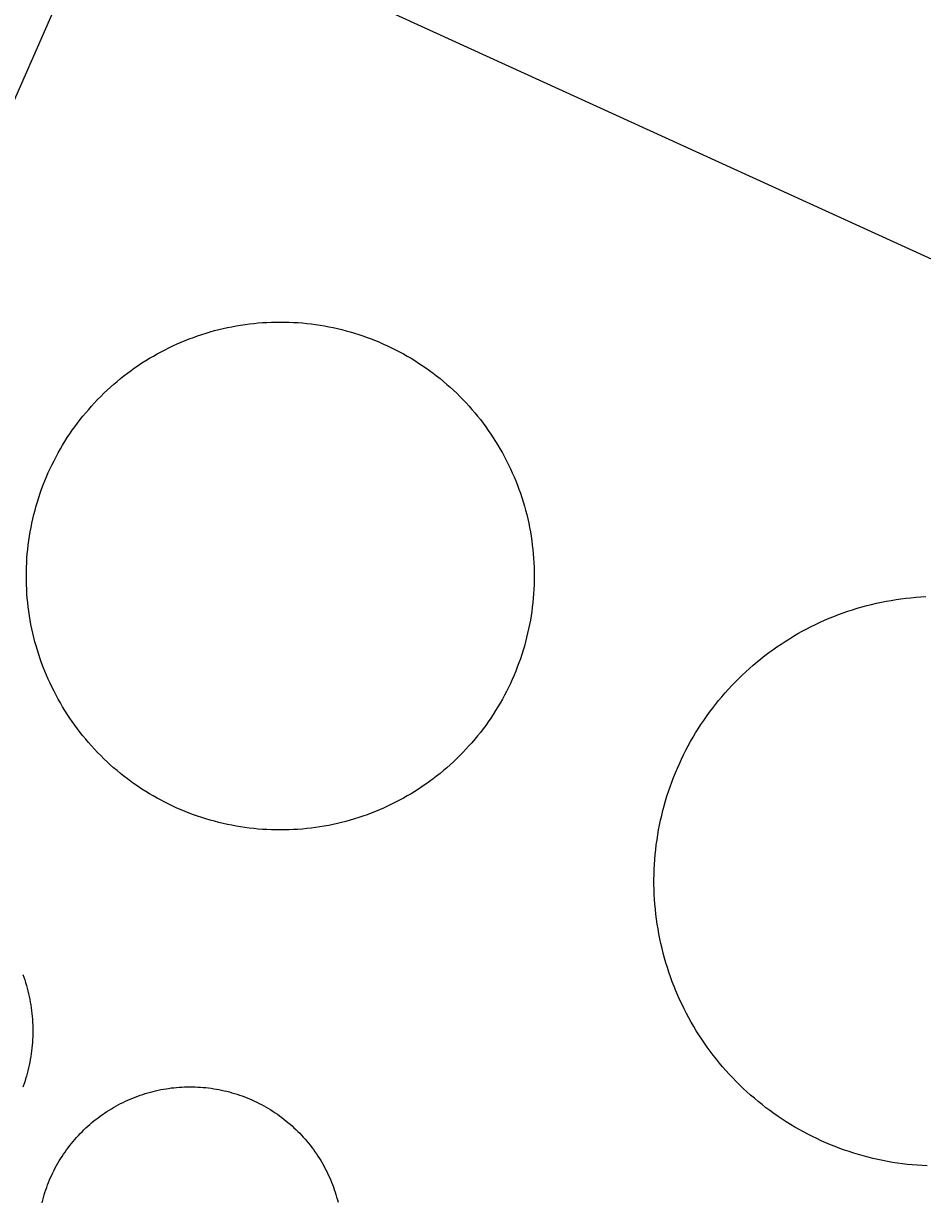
# Model space of a CAD drawing. Extents: x 3683613 to 3738215, y 469626 to 495384.
# Drawn here: x 3700363.1 to 3700416.6, y 478516.8 to 478586.9 of the extents above; entities that cross this region are included whole.
import ezdxf

# ---------------------------------------------------------------- set-up
doc = ezdxf.new("R2010")
doc.units = 0
for name, color, linetype in [('V-DOMW-TANK', 7, 'Continuous'), ('V-ROAD-CNTR', 7, 'Continuous'), ('V-UTIL-LINE', 7, 'Continuous')]:
    doc.layers.add(name, color=color, linetype=linetype)

msp = doc.modelspace()

# ---------------------------------------------------------------- linework, layer by layer
at = {"layer": 'V-DOMW-TANK'}
for points in [[(3700373.446, 478568.33), (3700373.696, 478568.414), (3700373.948, 478568.494), (3700374.202, 478568.566), (3700374.456, 478568.639), (3700374.71, 478568.705), (3700374.968, 478568.766), (3700375.224, 478568.824), (3700375.484, 478568.875), (3700375.742, 478568.924), (3700376.002, 478568.967), (3700376.266, 478569.006), (3700376.524, 478569.041), (3700376.786, 478569.069), (3700377.051, 478569.096), (3700377.313, 478569.117), (3700377.575, 478569.133), (3700377.839, 478569.143), (3700378.103, 478569.151), (3700378.367, 478569.153), (3700378.632, 478569.151), (3700378.894, 478569.143), (3700379.156, 478569.133), (3700379.422, 478569.117), (3700379.684, 478569.096), (3700379.946, 478569.069), (3700380.209, 478569.041), (3700380.471, 478569.006), (3700380.731, 478568.967), (3700380.991, 478568.924), (3700381.251, 478568.875), (3700381.509, 478568.822), (3700381.767, 478568.764), (3700382.023, 478568.703), (3700382.279, 478568.637), (3700382.533, 478568.566), (3700382.785, 478568.492), (3700383.037, 478568.412), (3700383.287, 478568.33), (3700383.537, 478568.238), (3700383.782, 478568.148), (3700384.028, 478568.052), (3700384.272, 478567.951), (3700384.513, 478567.845), (3700384.755, 478567.736), (3700384.993, 478567.622), (3700385.228, 478567.505), (3700385.462, 478567.384), (3700385.695, 478567.257), (3700385.925, 478567.128), (3700386.152, 478566.993), (3700386.375, 478566.856), (3700386.598, 478566.714), (3700386.817, 478566.571), (3700387.037, 478566.419), (3700387.25, 478566.266), (3700387.463, 478566.108), (3700387.671, 478565.948), (3700387.878, 478565.785), (3700388.081, 478565.617), (3700388.284, 478565.445), (3700388.48, 478565.27), (3700388.675, 478565.092), (3700388.865, 478564.91), (3700389.054, 478564.726), (3700389.238, 478564.537), (3700389.42, 478564.345), (3700389.599, 478564.15), (3700389.775, 478563.954), (3700389.945, 478563.753), (3700390.113, 478563.548), (3700390.277, 478563.343), (3700390.436, 478563.132), (3700390.594, 478562.921), (3700390.748, 478562.706), (3700390.897, 478562.489), (3700391.042, 478562.268), (3700391.184, 478562.047), (3700391.321, 478561.822), (3700391.456, 478561.594), (3700391.585, 478561.365), (3700391.71, 478561.133), (3700391.833, 478560.898), (3700391.952, 478560.662), (3700392.064, 478560.425), (3700392.173, 478560.185), (3700392.279, 478559.944), (3700392.38, 478559.7), (3700392.476, 478559.454), (3700392.568, 478559.206), (3700392.656, 478558.959), (3700392.74, 478558.707), (3700392.82, 478558.457), (3700392.894, 478558.203), (3700392.966, 478557.949), (3700393.031, 478557.693), (3700393.093, 478557.437), (3700393.15, 478557.179), (3700393.201, 478556.921), (3700393.25, 478556.661), (3700393.291, 478556.403)], [(3700363.53, 478556.925), (3700363.581, 478557.183), (3700363.638, 478557.441), (3700363.7, 478557.697), (3700363.767, 478557.953), (3700363.837, 478558.207), (3700363.913, 478558.457), (3700363.99, 478558.711), (3700364.074, 478558.961), (3700364.162, 478559.21), (3700364.255, 478559.456), (3700364.353, 478559.702), (3700364.453, 478559.946), (3700364.558, 478560.189), (3700364.668, 478560.429), (3700364.781, 478560.667), (3700364.9, 478560.902), (3700365.021, 478561.136), (3700365.148, 478561.369), (3700365.277, 478561.598), (3700365.412, 478561.826), (3700365.549, 478562.049), (3700365.69, 478562.272), (3700365.836, 478562.491), (3700365.985, 478562.71), (3700366.139, 478562.923), (3700366.296, 478563.136), (3700366.456, 478563.345), (3700366.62, 478563.552), (3700366.788, 478563.755), (3700366.962, 478563.956), (3700367.134, 478564.152), (3700367.312, 478564.349), (3700367.495, 478564.539), (3700367.679, 478564.728), (3700367.867, 478564.912), (3700368.058, 478565.094), (3700368.252, 478565.273), (3700368.453, 478565.447), (3700368.652, 478565.619), (3700368.854, 478565.787), (3700369.061, 478565.95), (3700369.27, 478566.11), (3700369.483, 478566.268), (3700369.698, 478566.419), (3700369.915, 478566.571), (3700370.134, 478566.716), (3700370.358, 478566.858), (3700370.583, 478566.995), (3700370.81, 478567.13), (3700371.04, 478567.259), (3700371.271, 478567.384), (3700371.505, 478567.507), (3700371.742, 478567.624), (3700371.98, 478567.738), (3700372.219, 478567.847), (3700372.461, 478567.951), (3700372.705, 478568.054), (3700372.95, 478568.152), (3700373.198, 478568.242), (3700373.446, 478568.33)], [(3700378.099, 478538.927), (3700377.835, 478538.933), (3700377.573, 478538.945), (3700377.307, 478538.962), (3700377.046, 478538.982), (3700376.782, 478539.007), (3700376.522, 478539.038), (3700376.26, 478539.072), (3700375.998, 478539.111), (3700375.738, 478539.154), (3700375.48, 478539.204), (3700375.22, 478539.253), (3700374.964, 478539.312), (3700374.708, 478539.371), (3700374.452, 478539.441), (3700374.198, 478539.511), (3700373.944, 478539.586), (3700373.692, 478539.664), (3700373.442, 478539.748), (3700373.192, 478539.836), (3700372.946, 478539.929), (3700372.701, 478540.027), (3700372.457, 478540.127), (3700372.215, 478540.232), (3700371.976, 478540.342), (3700371.738, 478540.455), (3700371.503, 478540.574), (3700371.267, 478540.694), (3700371.036, 478540.821), (3700370.806, 478540.95), (3700370.579, 478541.084), (3700370.354, 478541.221), (3700370.132, 478541.364), (3700369.911, 478541.51), (3700369.694, 478541.659), (3700369.479, 478541.813), (3700369.268, 478541.966), (3700369.059, 478542.13), (3700368.852, 478542.294), (3700368.648, 478542.462), (3700368.447, 478542.634), (3700368.25, 478542.808), (3700368.056, 478542.986), (3700367.865, 478543.168), (3700367.675, 478543.353), (3700367.49, 478543.541), (3700367.31, 478543.732), (3700367.132, 478543.926), (3700366.956, 478544.125), (3700366.786, 478544.326), (3700366.618, 478544.528), (3700366.452, 478544.735), (3700366.292, 478544.944), (3700366.137, 478545.157), (3700365.983, 478545.372), (3700365.834, 478545.589), (3700365.688, 478545.808), (3700365.547, 478546.032), (3700365.408, 478546.257), (3700365.275, 478546.484), (3700365.146, 478546.714), (3700365.019, 478546.945), (3700364.898, 478547.178), (3700364.779, 478547.414), (3700364.666, 478547.654), (3700364.558, 478547.893), (3700364.451, 478548.135), (3700364.351, 478548.381), (3700364.255, 478548.624), (3700364.162, 478548.872), (3700364.074, 478549.12), (3700363.99, 478549.37), (3700363.911, 478549.622), (3700363.835, 478549.876), (3700363.765, 478550.13), (3700363.7, 478550.384), (3700363.638, 478550.642), (3700363.581, 478550.898), (3700363.528, 478551.158), (3700363.48, 478551.416), (3700363.437, 478551.676), (3700363.399, 478551.938), (3700363.364, 478552.198), (3700363.333, 478552.46), (3700363.308, 478552.724), (3700363.288, 478552.987), (3700363.272, 478553.251), (3700363.259, 478553.513), (3700363.253, 478553.775), (3700363.251, 478554.041), (3700363.253, 478554.305), (3700363.259, 478554.568), (3700363.272, 478554.832), (3700363.288, 478555.096), (3700363.308, 478555.356), (3700363.333, 478555.62), (3700363.364, 478555.882), (3700363.399, 478556.145), (3700363.437, 478556.405), (3700363.48, 478556.665), (3700363.53, 478556.925)], [(3700393.291, 478556.403), (3700393.332, 478556.14), (3700393.367, 478555.878), (3700393.396, 478555.616), (3700393.422, 478555.354), (3700393.443, 478555.092), (3700393.459, 478554.828), (3700393.469, 478554.564), (3700393.478, 478554.301), (3700393.48, 478554.037), (3700393.478, 478553.773), (3700393.469, 478553.507), (3700393.459, 478553.247), (3700393.443, 478552.982), (3700393.422, 478552.72), (3700393.396, 478552.456), (3700393.367, 478552.194), (3700393.332, 478551.934), (3700393.291, 478551.672), (3700393.25, 478551.412), (3700393.201, 478551.154), (3700393.148, 478550.896), (3700393.09, 478550.637), (3700393.029, 478550.381), (3700392.966, 478550.125), (3700392.894, 478549.872), (3700392.818, 478549.618), (3700392.738, 478549.366), (3700392.654, 478549.116), (3700392.566, 478548.868), (3700392.474, 478548.62), (3700392.378, 478548.374), (3700392.279, 478548.131), (3700392.171, 478547.889), (3700392.062, 478547.649), (3700391.952, 478547.412), (3700391.833, 478547.176), (3700391.71, 478546.941), (3700391.583, 478546.707), (3700391.454, 478546.48), (3700391.319, 478546.253), (3700391.182, 478546.027), (3700391.04, 478545.806), (3700390.895, 478545.585), (3700390.746, 478545.366), (3700390.592, 478545.153), (3700390.434, 478544.942), (3700390.274, 478544.731), (3700390.111, 478544.526), (3700389.943, 478544.321), (3700389.771, 478544.121), (3700389.597, 478543.924), (3700389.418, 478543.73), (3700389.238, 478543.539), (3700389.052, 478543.351), (3700388.863, 478543.164), (3700388.669, 478542.984), (3700388.476, 478542.806), (3700388.28, 478542.63), (3700388.079, 478542.46), (3700387.874, 478542.292), (3700387.669, 478542.128), (3700387.458, 478541.966), (3700387.248, 478541.811), (3700387.032, 478541.657), (3700386.815, 478541.508), (3700386.594, 478541.362), (3700386.375, 478541.221), (3700386.148, 478541.082), (3700385.92, 478540.948), (3700385.691, 478540.819), (3700385.46, 478540.692), (3700385.224, 478540.572), (3700384.989, 478540.453), (3700384.751, 478540.34), (3700384.511, 478540.23), (3700384.27, 478540.125), (3700384.026, 478540.025), (3700383.778, 478539.929), (3700383.532, 478539.836), (3700383.285, 478539.748), (3700383.033, 478539.664), (3700382.783, 478539.584), (3700382.529, 478539.509), (3700382.275, 478539.439), (3700382.019, 478539.371), (3700381.763, 478539.312), (3700381.505, 478539.253), (3700381.247, 478539.201), (3700380.987, 478539.154), (3700380.727, 478539.111), (3700380.467, 478539.072), (3700380.204, 478539.038), (3700379.942, 478539.007), (3700379.68, 478538.982), (3700379.418, 478538.962), (3700379.154, 478538.945), (3700378.888, 478538.933), (3700378.627, 478538.927), (3700378.363, 478538.927), (3700378.099, 478538.927)], [(3700404.268, 478546.396), (3700404.455, 478546.628), (3700404.643, 478546.855), (3700404.838, 478547.078), (3700405.034, 478547.299), (3700405.237, 478547.516), (3700405.442, 478547.729), (3700405.651, 478547.938), (3700405.862, 478548.145), (3700406.079, 478548.346), (3700406.298, 478548.544), (3700406.521, 478548.739), (3700406.747, 478548.929), (3700406.976, 478549.118), (3700407.209, 478549.3), (3700407.445, 478549.478), (3700407.685, 478549.652), (3700407.926, 478549.822), (3700408.174, 478549.988), (3700408.418, 478550.15), (3700408.67, 478550.308), (3700408.922, 478550.461), (3700409.178, 478550.611), (3700409.438, 478550.754), (3700409.698, 478550.893), (3700409.964, 478551.029), (3700410.226, 478551.16), (3700410.494, 478551.285), (3700410.765, 478551.405), (3700411.037, 478551.522), (3700411.312, 478551.633), (3700411.586, 478551.739), (3700411.864, 478551.842), (3700412.145, 478551.938), (3700412.426, 478552.03), (3700412.708, 478552.118), (3700412.993, 478552.2), (3700413.278, 478552.278), (3700413.564, 478552.35), (3700413.853, 478552.417), (3700414.142, 478552.479), (3700414.433, 478552.536), (3700414.723, 478552.589), (3700415.016, 478552.636), (3700415.309, 478552.677), (3700415.602, 478552.714), (3700415.895, 478552.745), (3700416.192, 478552.772), (3700416.487, 478552.794), (3700416.782, 478552.81)], [(3700409.507, 478520.956), (3700409.245, 478521.099), (3700408.991, 478521.247), (3700408.737, 478521.398), (3700408.485, 478521.556), (3700408.237, 478521.716), (3700407.992, 478521.879), (3700407.75, 478522.049), (3700407.51, 478522.224), (3700407.273, 478522.4), (3700407.041, 478522.582), (3700406.808, 478522.768), (3700406.583, 478522.957), (3700406.357, 478523.149), (3700406.138, 478523.348), (3700405.921, 478523.549), (3700405.708, 478523.755), (3700405.497, 478523.964), (3700405.292, 478524.175), (3700405.09, 478524.392), (3700404.891, 478524.614), (3700404.696, 478524.835), (3700404.506, 478525.058), (3700404.32, 478525.289), (3700404.135, 478525.523), (3700403.957, 478525.758), (3700403.783, 478525.998), (3700403.613, 478526.24), (3700403.447, 478526.483), (3700403.285, 478526.731), (3700403.128, 478526.983), (3700402.974, 478527.235), (3700402.827, 478527.491), (3700402.681, 478527.749), (3700402.542, 478528.013), (3700402.407, 478528.273), (3700402.278, 478528.54), (3700402.151, 478528.808), (3700402.028, 478529.078), (3700401.913, 478529.351), (3700401.803, 478529.621), (3700401.696, 478529.899), (3700401.594, 478530.178), (3700401.498, 478530.459), (3700401.405, 478530.739), (3700401.317, 478531.022), (3700401.235, 478531.304), (3700401.158, 478531.589), (3700401.086, 478531.878), (3700401.018, 478532.167), (3700400.955, 478532.453), (3700400.899, 478532.746), (3700400.848, 478533.037), (3700400.801, 478533.33), (3700400.758, 478533.623), (3700400.721, 478533.918), (3700400.691, 478534.21), (3700400.664, 478534.505), (3700400.641, 478534.8), (3700400.627, 478535.095), (3700400.615, 478535.39), (3700400.609, 478535.687), (3700400.609, 478535.982), (3700400.613, 478536.279), (3700400.623, 478536.574), (3700400.637, 478536.867), (3700400.66, 478537.164), (3700400.682, 478537.459), (3700400.713, 478537.754), (3700400.746, 478538.048), (3700400.789, 478538.341), (3700400.834, 478538.632), (3700400.885, 478538.927), (3700400.94, 478539.216), (3700401.002, 478539.505), (3700401.067, 478539.793), (3700401.139, 478540.08), (3700401.215, 478540.367), (3700401.295, 478540.651), (3700401.381, 478540.934), (3700401.471, 478541.217), (3700401.567, 478541.495), (3700401.667, 478541.774), (3700401.774, 478542.05), (3700401.883, 478542.327), (3700402.001, 478542.597), (3700402.118, 478542.867), (3700402.243, 478543.138), (3700402.372, 478543.404), (3700402.505, 478543.666), (3700402.644, 478543.928), (3700402.786, 478544.188), (3700402.933, 478544.444), (3700403.085, 478544.698), (3700403.242, 478544.948), (3700403.4, 478545.198), (3700403.568, 478545.444), (3700403.736, 478545.687), (3700403.91, 478545.927), (3700404.086, 478546.163), (3700404.268, 478546.396)], [(3700363.042, 478530.327), (3700363.1, 478530.166), (3700363.153, 478530.004), (3700363.202, 478529.84), (3700363.253, 478529.676), (3700363.298, 478529.51), (3700363.341, 478529.346), (3700363.384, 478529.179), (3700363.419, 478529.013), (3700363.454, 478528.845), (3700363.485, 478528.677), (3700363.513, 478528.509), (3700363.538, 478528.341), (3700363.562, 478528.169), (3700363.579, 478527.999), (3700363.595, 478527.829), (3700363.61, 478527.659), (3700363.62, 478527.487), (3700363.628, 478527.317), (3700363.632, 478527.145), (3700363.634, 478526.975), (3700363.632, 478526.803), (3700363.628, 478526.633), (3700363.62, 478526.463), (3700363.61, 478526.291), (3700363.597, 478526.121), (3700363.581, 478525.951), (3700363.562, 478525.781), (3700363.538, 478525.611), (3700363.513, 478525.441), (3700363.485, 478525.273), (3700363.454, 478525.105), (3700363.419, 478524.937), (3700363.384, 478524.769), (3700363.343, 478524.603), (3700363.3, 478524.437), (3700363.255, 478524.274), (3700363.206, 478524.11), (3700363.155, 478523.946), (3700363.1, 478523.784), (3700363.042, 478523.622)], [(3700366.569, 478520.972), (3700366.682, 478521.085), (3700366.796, 478521.195), (3700366.913, 478521.304), (3700367.032, 478521.406), (3700367.153, 478521.509), (3700367.273, 478521.611), (3700367.398, 478521.709), (3700367.523, 478521.806), (3700367.65, 478521.9), (3700367.779, 478521.992), (3700367.91, 478522.082), (3700368.041, 478522.17), (3700368.177, 478522.254), (3700368.312, 478522.338), (3700368.447, 478522.42), (3700368.584, 478522.498), (3700368.723, 478522.574), (3700368.865, 478522.647), (3700369.006, 478522.717), (3700369.149, 478522.787), (3700369.293, 478522.854), (3700369.438, 478522.916), (3700369.584, 478522.975), (3700369.735, 478523.035), (3700369.88, 478523.09), (3700370.03, 478523.143), (3700370.179, 478523.194), (3700370.329, 478523.241), (3700370.483, 478523.286), (3700370.636, 478523.332), (3700370.79, 478523.368), (3700370.943, 478523.405), (3700371.097, 478523.44), (3700371.253, 478523.473), (3700371.408, 478523.501), (3700371.566, 478523.528), (3700371.722, 478523.551), (3700371.879, 478523.573), (3700372.037, 478523.59), (3700372.195, 478523.606), (3700372.352, 478523.618), (3700372.51, 478523.626), (3700372.668, 478523.635), (3700372.828, 478523.641), (3700372.983, 478523.641), (3700373.143, 478523.641), (3700373.303, 478523.637), (3700373.46, 478523.631), (3700373.618, 478523.62), (3700373.776, 478523.608), (3700373.933, 478523.594), (3700374.091, 478523.575), (3700374.249, 478523.555), (3700374.407, 478523.532), (3700374.562, 478523.506), (3700374.718, 478523.477), (3700374.874, 478523.446), (3700375.027, 478523.411), (3700375.183, 478523.375), (3700375.336, 478523.336), (3700375.488, 478523.293), (3700375.637, 478523.248), (3700375.791, 478523.2), (3700375.943, 478523.149), (3700376.092, 478523.098), (3700376.24, 478523.043), (3700376.387, 478522.985), (3700376.534, 478522.924), (3700376.68, 478522.86), (3700376.823, 478522.795), (3700376.967, 478522.727), (3700377.108, 478522.658), (3700377.247, 478522.586), (3700377.388, 478522.508), (3700377.526, 478522.43), (3700377.663, 478522.351), (3700377.798, 478522.269), (3700377.933, 478522.183), (3700378.064, 478522.097), (3700378.195, 478522.006), (3700378.324, 478521.914), (3700378.451, 478521.82), (3700378.578, 478521.724), (3700378.701, 478521.626), (3700378.824, 478521.525), (3700378.945, 478521.423), (3700379.064, 478521.316), (3700379.18, 478521.21), (3700379.295, 478521.101), (3700379.41, 478520.991), (3700379.52, 478520.878), (3700379.629, 478520.763), (3700379.735, 478520.645), (3700379.842, 478520.528), (3700379.944, 478520.409), (3700380.045, 478520.284), (3700380.145, 478520.161), (3700380.241, 478520.036), (3700380.336, 478519.907), (3700380.428, 478519.778)], [(3700364.185, 478516.747), (3700364.224, 478516.901), (3700364.267, 478517.054), (3700364.31, 478517.206), (3700364.359, 478517.357), (3700364.408, 478517.507), (3700364.461, 478517.657), (3700364.517, 478517.806), (3700364.576, 478517.953), (3700364.634, 478518.099), (3700364.697, 478518.244), (3700364.763, 478518.39), (3700364.832, 478518.531), (3700364.902, 478518.674), (3700364.976, 478518.814), (3700365.053, 478518.953), (3700365.129, 478519.092), (3700365.209, 478519.229), (3700365.289, 478519.362), (3700365.377, 478519.498), (3700365.463, 478519.629), (3700365.553, 478519.76), (3700365.645, 478519.889), (3700365.739, 478520.018), (3700365.836, 478520.143), (3700365.934, 478520.268), (3700366.034, 478520.389), (3700366.137, 478520.509), (3700366.241, 478520.628), (3700366.35, 478520.745), (3700366.458, 478520.862), (3700366.569, 478520.972)], [(3700416.862, 478518.937), (3700416.567, 478518.951), (3700416.272, 478518.971), (3700415.977, 478518.996), (3700415.682, 478519.027), (3700415.391, 478519.061), (3700415.094, 478519.102), (3700414.803, 478519.147), (3700414.511, 478519.199), (3700414.222, 478519.254), (3700413.931, 478519.315), (3700413.642, 478519.381), (3700413.355, 478519.451), (3700413.069, 478519.526), (3700412.784, 478519.608), (3700412.501, 478519.694), (3700412.221, 478519.784), (3700411.94, 478519.881), (3700411.664, 478519.981), (3700411.385, 478520.085), (3700411.111, 478520.196), (3700410.838, 478520.311), (3700410.568, 478520.432), (3700410.3, 478520.559), (3700410.034, 478520.685), (3700409.769, 478520.819), (3700409.507, 478520.956)], [(3700380.428, 478519.778), (3700380.518, 478519.649), (3700380.606, 478519.516), (3700380.69, 478519.383), (3700380.774, 478519.248), (3700380.854, 478519.113), (3700380.931, 478518.973), (3700381.007, 478518.834), (3700381.081, 478518.695), (3700381.153, 478518.554), (3700381.22, 478518.408), (3700381.286, 478518.265), (3700381.349, 478518.119), (3700381.411, 478517.974), (3700381.468, 478517.826), (3700381.525, 478517.679), (3700381.579, 478517.53), (3700381.628, 478517.378), (3700381.677, 478517.228), (3700381.72, 478517.075), (3700381.763, 478516.923), (3700381.804, 478516.768)]]:
    msp.add_lwpolyline(points, dxfattribs=at)
at = {"layer": 'V-ROAD-CNTR'}
msp.add_lwpolyline([(3700358.17, 478599.809), (3700453.887, 478556.138), (3700559.51, 478505.639)], dxfattribs=at)
at = {"layer": 'V-UTIL-LINE'}
msp.add_lwpolyline([(3700336.396, 478522.85), (3700373.821, 478608.059), (3700443.154, 478761.186), (3700487.401, 478847.03), (3700554.475, 478817.023)], dxfattribs=at)

doc.saveas('drawing.dxf')
